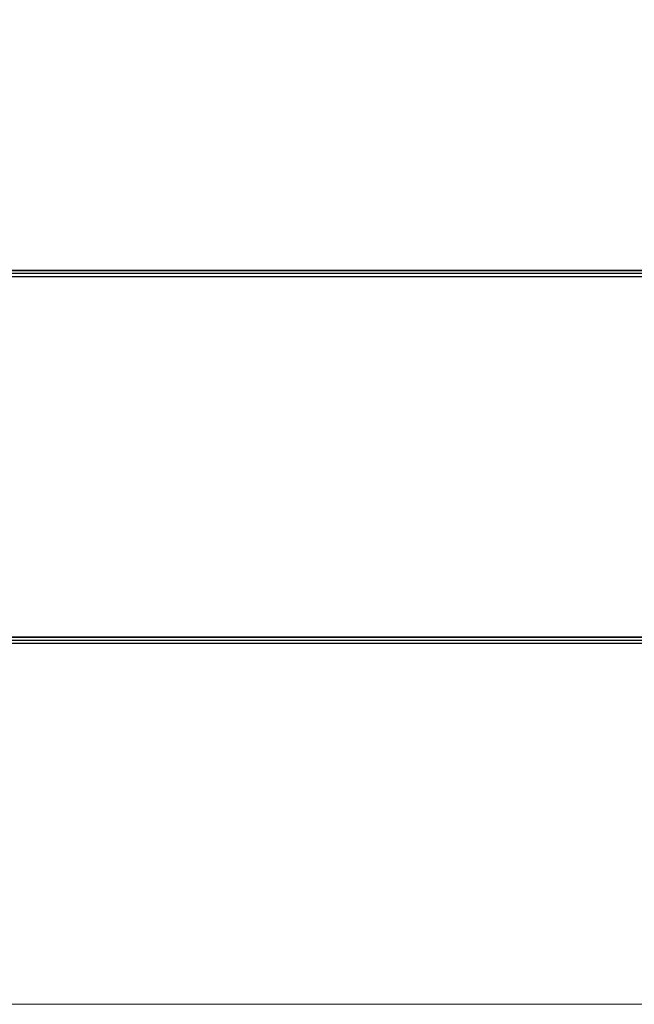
# Model space of a CAD drawing. Header units: millimetres. Extents: x -1290 to 1795, y -4192 to -1311.
# Tile 977 of 1056: x 1498.54 to 1500.38, y -2168.8 to -2165.86. Entities that reach past the tile are written whole.
import ezdxf

# ---------------------------------------------------------------- set-up
doc = ezdxf.new("R2010")
doc.units = ezdxf.units.MM
doc.layers.add('30', color=7, linetype='Continuous')
doc.layers.add('Aparatura', color=7, linetype='Continuous', lineweight=13)

# ---------------------------------------------------------------- blocks, each defined once
blk = doc.blocks.new('*U258')
at = {"layer": '30', "color": 7}
for points in [[(548.842747, -112.660752), (117.158256, -112.660752), (117.158256, -114.175659), (117.158256, -135.246649), (117.158256, -136.761557), (548.842747, -136.761557), (548.842747, -135.246649), (548.842747, -114.175659), (548.842747, -112.660752)], [(117.158256, -136.673578), (548.842747, -136.673578), (117.158256, -136.673578)], [(548.842747, -136.673578), (117.158256, -136.673578), (117.158256, -138.151425), (117.158256, -139.712923), (117.158256, -142.250357), (548.842747, -142.250357), (548.842747, -139.712923), (548.842747, -138.151425), (548.842747, -136.673578)], [(548.79978, -136.71667), (117.201224, -136.71667), (117.201224, -138.171678), (117.201224, -139.709045), (117.201224, -142.207266), (548.79978, -142.207266), (548.79978, -139.709045), (548.79978, -138.171678), (548.79978, -136.71667)], [(117.158256, -142.162378), (548.842747, -142.162378), (117.158256, -142.162378)]]:
    blk.add_lwpolyline(points, close=True, dxfattribs=at)

msp = doc.modelspace()

# ---------------------------------------------------------------- linework, layer by layer
at = {"layer": 'Aparatura', "color": 7, "lineweight": 13}
msp.add_lwpolyline([(1514.6895, -2168.8043), (1428.3433, -2168.8043), (1428.3433, -2159.8082), (1514.6895, -2159.8082), (1514.6895, -2168.8043)], close=True, dxfattribs=at)
msp.add_lwpolyline([(1428.3433, -2168.804), (1514.6895, -2168.804)], dxfattribs=at)

# ---------------------------------------------------------------- block references
at = {"layer": 'Aparatura', "color": 7, "lineweight": 13, "xscale": 0.2, "yscale": 0.2, "zscale": 0.2}
msp.add_blockref('*U258', (1404.8289, -2139.2723), dxfattribs=at)

doc.saveas('drawing.dxf')
